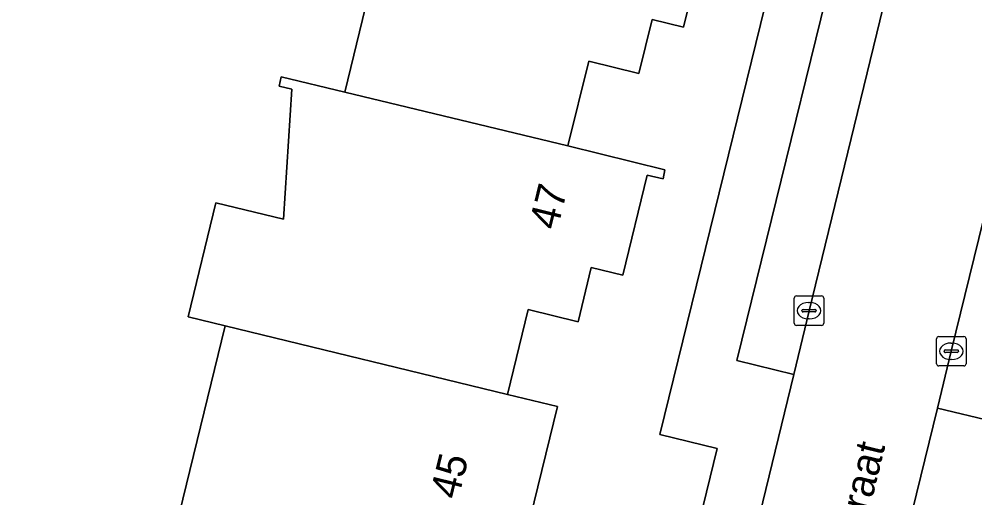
# Model space of a CAD drawing. Extents: x 163266 to 164362, y 381528 to 382286.
# Drawn here: x 163842.61 to 163875.14, y 382191.83 to 382208.13 of the extents above; entities that cross this region are included whole.
import ezdxf

# ---------------------------------------------------------------- set-up
doc = ezdxf.new("R2010")
doc.units = 0
for name, color, linetype in [('IMGEO_Erf', 7, 'Continuous'), ('IMGEO_Kolk', 7, 'Continuous'), ('IMGEO_Openbare_ruimte_label', 7, 'Continuous'), ('IMGEO_Pand', 7, 'Continuous'), ('IMGEO_Pand_nummerreeks', 7, 'Continuous'), ('IMGEO_Parkeervlak_open', 7, 'Continuous'), ('IMGEO_Rijbaan_lokaal_open', 7, 'Continuous'), ('IMGEO_Voetpad_open', 7, 'Continuous')]:
    doc.layers.add(name, color=color, linetype=linetype)

msp = doc.modelspace()

# ---------------------------------------------------------------- linework, layer by layer
at = {"layer": 'IMGEO_Erf'}
for points in [[(163866.059, 382211.252), (163865.221, 382207.855), (163864.154, 382208.119), (163863.7, 382206.275), (163862.002, 382206.694), (163861.291, 382203.812), (163864.592, 382202.998), (163864.525, 382202.693), (163863.99, 382202.823), (163863.155, 382199.418), (163862.085, 382199.68), (163861.633, 382197.831), (163859.94, 382198.245), (163859.232, 382195.356), (163860.934, 382194.939), (163859.471, 382188.966), (163864.927, 382187.613), (163866.368, 382193.511), (163864.412, 382193.996), (163870.173, 382217.48)], [(163832.364, 382210.505), (163830.154, 382205.501), (163829.36, 382205.693), (163828.663, 382202.807), (163828.625, 382202.651), (163830.626, 382202.16), (163828.52, 382193.508), (163825.231, 382194.308), (163824.955, 382193.167), (163830.417, 382191.833), (163845.022, 382188.263), (163850.46, 382186.934), (163850.742, 382188.057), (163847.466, 382188.858), (163849.627, 382197.685), (163848.364, 382197.991), (163849.305, 382201.879), (163851.61, 382201.32), (163851.897, 382205.745), (163851.46, 382205.852), (163851.536, 382206.163), (163853.694, 382205.643), (163854.403, 382208.532)]]:
    msp.add_lwpolyline(points, dxfattribs=at)
at = {"layer": 'IMGEO_Kolk'}
for p, q in [((163868.992, 382197.779), (163868.992, 382198.631)), ((163869.067, 382198.705), (163869.919, 382198.705)), ((163869.993, 382198.631), (163869.993, 382197.779)), ((163869.294, 382198.248), (163869.692, 382198.248)), ((163869.48, 382198.485), (163869.505, 382198.485)), ((163869.251, 382198.199), (163869.251, 382198.211)), ((163869.689, 382198.162), (163869.291, 382198.162)), ((163869.503, 382197.925), (163869.478, 382197.925)), ((163869.735, 382198.211), (163869.735, 382198.199)), ((163869.919, 382197.705), (163869.067, 382197.705)), ((163873.91, 382197.324), (163874.762, 382197.324)), ((163873.835, 382196.398), (163873.835, 382197.25)), ((163874.323, 382197.104), (163874.348, 382197.104)), ((163874.836, 382197.25), (163874.836, 382196.398)), ((163874.094, 382196.818), (163874.094, 382196.83)), ((163874.532, 382196.781), (163874.134, 382196.781)), ((163874.137, 382196.867), (163874.535, 382196.867)), ((163874.578, 382196.83), (163874.578, 382196.818)), ((163874.762, 382196.324), (163873.91, 382196.324)), ((163874.346, 382196.544), (163874.321, 382196.544))]:
    msp.add_line(p, q, dxfattribs=at)
for points in [[(163868.992, 382197.779), (163868.992, 382198.631)], [(163869.067, 382198.705), (163869.919, 382198.705)], [(163869.993, 382198.631), (163869.993, 382197.779)], [(163869.919, 382197.705), (163869.067, 382197.705)], [(163873.91, 382197.324), (163874.762, 382197.324)], [(163873.835, 382196.398), (163873.835, 382197.25)], [(163874.836, 382197.25), (163874.836, 382196.398)], [(163874.762, 382196.324), (163873.91, 382196.324)]]:
    msp.add_lwpolyline(points, dxfattribs=at)
for centre, radius, start, end in [((163869.069, 382198.629), 0.0765, 91.552, 178.448), ((163869.069, 382198.629), 0.0765, 91.552, 178.448), ((163869.917, 382198.629), 0.0765, 1.552, 88.448), ((163869.917, 382198.629), 0.0765, 1.552, 88.448), ((163869.291, 382198.208), 0.0403, 85.8775, 175.7526), ((163869.696, 382198.21), 0.0386, 1.7309, 96.639), ((163869.288, 382198.198), 0.0366, 178.938, 274.7102), ((163869.692, 382198.205), 0.043, 264.8664, 352.4533), ((163869.069, 382197.781), 0.0765, 181.552, 268.448), ((163869.069, 382197.781), 0.0765, 181.552, 268.448), ((163869.917, 382197.781), 0.0765, 271.552, 358.448), ((163869.917, 382197.781), 0.0765, 271.552, 358.448), ((163873.912, 382197.248), 0.0765, 91.552, 178.448), ((163873.912, 382197.248), 0.0765, 91.552, 178.448), ((163874.76, 382197.248), 0.0765, 1.552, 88.448), ((163874.76, 382197.248), 0.0765, 1.552, 88.448), ((163874.134, 382196.827), 0.0403, 85.8775, 175.7526), ((163874.131, 382196.817), 0.0366, 178.938, 274.7102), ((163874.535, 382196.824), 0.043, 264.8664, 352.4533), ((163874.539, 382196.829), 0.0386, 1.7309, 96.639), ((163873.912, 382196.4), 0.0765, 181.552, 268.448), ((163873.912, 382196.4), 0.0765, 181.552, 268.448), ((163874.76, 382196.4), 0.0765, 271.552, 358.448), ((163874.76, 382196.4), 0.0765, 271.552, 358.448)]:
    msp.add_arc(centre, radius, start, end, dxfattribs=at)
for centre, major_axis, ratio, start_param, end_param in [((163869.479, 382198.205), (-0.387, 0.002), 0.722429, 4.712389, 7.853982), ((163869.504, 382198.205), (-0.39, 0.002), 0.717154, 1.570796, 4.712389), ((163874.322, 382196.824), (-0.387, 0.002), 0.722429, 4.712389, 7.853982), ((163874.347, 382196.824), (-0.39, 0.002), 0.717154, 1.570796, 4.712389)]:
    msp.add_ellipse(centre, major_axis=major_axis, ratio=ratio, start_param=start_param, end_param=end_param, dxfattribs=at)
at = {"layer": 'IMGEO_Pand'}
for points in [[(163863.358, 382212.246), (163855.77, 382214.086), (163853.603, 382214.611), (163853.527, 382214.3), (163853.964, 382214.193), (163853.608, 382208.727), (163854.403, 382208.532), (163853.694, 382205.643), (163861.291, 382203.812), (163862.002, 382206.694), (163863.7, 382206.275), (163864.154, 382208.119), (163865.221, 382207.855), (163866.059, 382211.252), (163866.592, 382211.12), (163866.669, 382211.429)], [(163859.232, 382195.356), (163859.94, 382198.245), (163861.633, 382197.831), (163862.085, 382199.68), (163863.155, 382199.418), (163863.99, 382202.823), (163864.525, 382202.693), (163864.592, 382202.998), (163861.291, 382203.812), (163853.694, 382205.643), (163851.536, 382206.163), (163851.46, 382205.852), (163851.897, 382205.745), (163851.61, 382201.32), (163849.305, 382201.879), (163848.364, 382197.991), (163849.627, 382197.685)], [(163859.232, 382195.356), (163849.627, 382197.685), (163847.466, 382188.858), (163850.742, 382188.057), (163850.46, 382186.934), (163850.252, 382186.054), (163855.751, 382184.72), (163856.942, 382189.584), (163859.471, 382188.966), (163860.934, 382194.939)]]:
    msp.add_lwpolyline(points, close=True, dxfattribs=at)
at = {"layer": 'IMGEO_Parkeervlak_open'}
for points in [[(163872.36, 382214.046), (163871.405, 382214.284), (163867.035, 382196.505), (163868.973, 382196.036), (163869.494, 382198.205), (163873.007, 382212.602), (163873.566, 382214.755)], [(163878.406, 382213.423), (163874.335, 382196.824), (163873.864, 382194.892), (163875.763, 382194.437), (163880.134, 382212.123), (163879.179, 382212.352)]]:
    msp.add_lwpolyline(points, dxfattribs=at)
at = {"layer": 'IMGEO_Rijbaan_lokaal_open'}
msp.add_lwpolyline([(163869.958, 382178.945), (163870.145, 382179.708), (163873.864, 382194.892), (163874.335, 382196.824), (163878.406, 382213.423), (163878.49, 382213.763), (163873.597, 382214.888), (163873.566, 382214.755), (163873.007, 382212.602), (163869.494, 382198.205), (163868.973, 382196.036), (163865.288, 382180.883), (163865.094, 382180.087), (163864.773, 382178.809), (163869.659, 382177.662)], close=True, dxfattribs=at)
at = {"layer": 'IMGEO_Voetpad_open'}
for points in [[(163870.173, 382217.48), (163864.412, 382193.996), (163866.368, 382193.511), (163864.927, 382187.613), (163863.395, 382181.341), (163862.354, 382177.116)], [(163864.288, 382176.968), (163864.773, 382178.809), (163865.094, 382180.087), (163865.288, 382180.883), (163868.973, 382196.036), (163867.035, 382196.505), (163871.405, 382214.284), (163872.36, 382214.046)], [(163879.179, 382212.352), (163880.134, 382212.123), (163875.763, 382194.437), (163873.864, 382194.892), (163870.145, 382179.708), (163869.958, 382178.945), (163869.659, 382177.662), (163869.514, 382177.04), (163869.332, 382175.785)]]:
    msp.add_lwpolyline(points, dxfattribs=at)

# ---------------------------------------------------------------- texts
at = {"layer": 'IMGEO_Openbare_ruimte_label'}
msp.add_text('Carel Willinkstraat', height=1, rotation=76.2279, dxfattribs=at).set_placement((163869.523, 382183.133))
at = {"layer": 'IMGEO_Pand_nummerreeks'}
for s, rotation, p in [('47', 76.2214, (163860.928, 382200.917)), ('45', 76.2372, (163857.558, 382191.749))]:
    msp.add_text(s, height=1, rotation=rotation, dxfattribs=at).set_placement(p)

doc.saveas('drawing.dxf')
